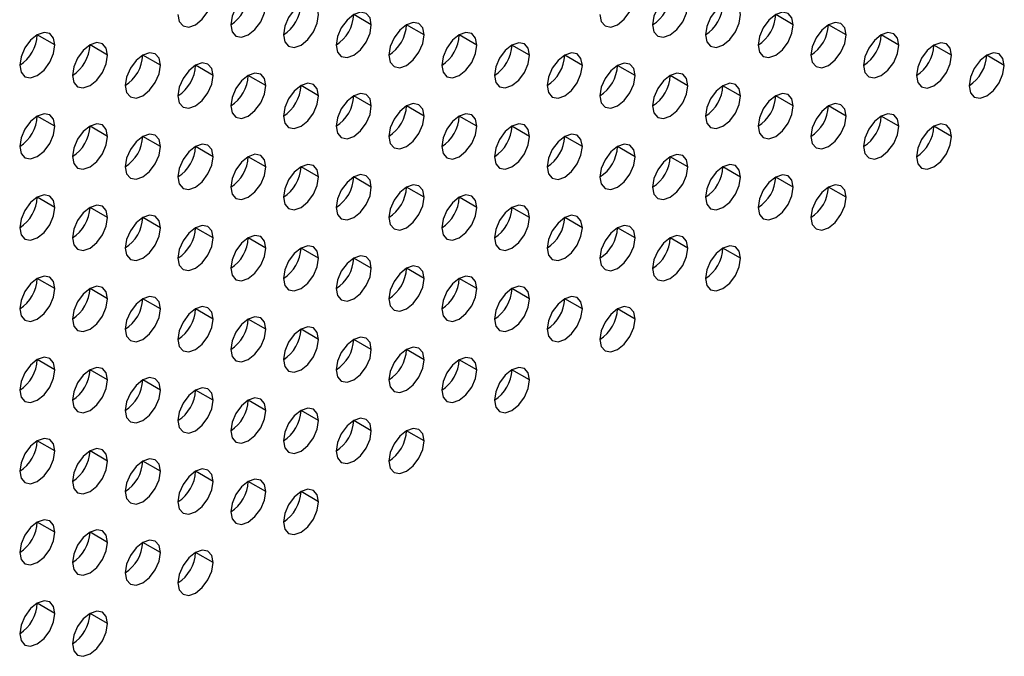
# Model space of a CAD drawing. Header units: millimetres. Extents: x 0 to 1118, y 0 to 864.
# Tile 375 of 438: x 999.47 to 1003.43, y 680.8 to 683.36. Entities that reach past the tile are written whole.
import ezdxf

# ---------------------------------------------------------------- set-up
doc = ezdxf.new("R2010")
doc.units = ezdxf.units.MM

msp = doc.modelspace()

# ---------------------------------------------------------------- linework, layer by layer
at = {"color": 7, "linetype": 'Continuous', "lineweight": 25}
for p, q in [((1000.8873, 683.3381), (1000.8166, 683.3789)), ((1002.5844, 683.338), (1002.5137, 683.3788)), ((1001.0995, 683.2973), (1001.0288, 683.3381)), ((1002.7965, 683.2971), (1002.7258, 683.3379)), ((999.6146, 683.2566), (999.5438, 683.2974)), ((1001.3116, 683.2564), (1001.2409, 683.2973)), ((1003.0087, 683.2563), (1002.938, 683.2971)), ((999.8267, 683.2157), (999.756, 683.2566)), ((1001.5237, 683.2156), (1001.453, 683.2564)), ((1003.2208, 683.2154), (1003.1501, 683.2562)), ((1000.0388, 683.1749), (999.9681, 683.2157)), ((1001.7359, 683.1747), (1001.6652, 683.2156)), ((1003.4329, 683.1746), (1003.3622, 683.2154)), ((1000.251, 683.1341), (1000.1802, 683.1749)), ((1001.948, 683.1339), (1001.8773, 683.1747)), ((1000.4631, 683.0932), (1000.3924, 683.134)), ((1002.1601, 683.093), (1002.0894, 683.1339)), ((1000.6752, 683.0524), (1000.6045, 683.0932)), ((1002.3723, 683.0522), (1002.3016, 683.093)), ((1000.8873, 683.0115), (1000.8166, 683.0523)), ((1002.5844, 683.0114), (1002.5137, 683.0522)), ((1001.0995, 682.9707), (1001.0288, 683.0115)), ((1002.7965, 682.9705), (1002.7258, 683.0113)), ((999.6146, 682.93), (999.5438, 682.9708)), ((1001.3116, 682.9298), (1001.2409, 682.9706)), ((1003.0087, 682.9297), (1002.938, 682.9705)), ((999.8267, 682.8891), (999.756, 682.9299)), ((1001.5237, 682.889), (1001.453, 682.9298)), ((1003.2208, 682.8888), (1003.1501, 682.9296)), ((1000.0388, 682.8483), (999.9681, 682.8891)), ((1001.7359, 682.8481), (1001.6652, 682.8889)), ((1000.251, 682.8074), (1000.1802, 682.8483)), ((1001.948, 682.8073), (1001.8773, 682.8481)), ((1000.4631, 682.7666), (1000.3924, 682.8074)), ((1002.1601, 682.7664), (1002.0894, 682.8072)), ((1000.6752, 682.7257), (1000.6045, 682.7666)), ((1002.3723, 682.7256), (1002.3016, 682.7664)), ((1000.8873, 682.6849), (1000.8166, 682.7257)), ((1002.5844, 682.6847), (1002.5137, 682.7256)), ((1001.0995, 682.644), (1001.0288, 682.6849)), ((1002.7965, 682.6439), (1002.7258, 682.6847)), ((999.6146, 682.6034), (999.5438, 682.6442)), ((1001.3116, 682.6032), (1001.2409, 682.644)), ((999.8267, 682.5625), (999.756, 682.6033)), ((1001.5237, 682.5624), (1001.453, 682.6032)), ((1000.0388, 682.5217), (999.9681, 682.5625)), ((1001.7359, 682.5215), (1001.6652, 682.5623)), ((1000.251, 682.4808), (1000.1802, 682.5216)), ((1001.948, 682.4807), (1001.8773, 682.5215)), ((1000.4631, 682.44), (1000.3924, 682.4808)), ((1002.1601, 682.4398), (1002.0894, 682.4806)), ((1000.6752, 682.3991), (1000.6045, 682.4399)), ((1002.3723, 682.399), (1002.3016, 682.4398)), ((1000.8873, 682.3583), (1000.8166, 682.3991)), ((1001.0995, 682.3174), (1001.0288, 682.3583)), ((999.6146, 682.2767), (999.5438, 682.3176)), ((1001.3116, 682.2766), (1001.2409, 682.3174)), ((999.8267, 682.2359), (999.756, 682.2767)), ((1001.5237, 682.2357), (1001.453, 682.2766)), ((1000.0388, 682.195), (999.9681, 682.2359)), ((1001.7359, 682.1949), (1001.6652, 682.2357)), ((1000.251, 682.1542), (1000.1802, 682.195)), ((1001.948, 682.154), (1001.8773, 682.1949)), ((1000.4631, 682.1134), (1000.3924, 682.1542)), ((1000.6752, 682.0725), (1000.6045, 682.1133)), ((1000.8873, 682.0317), (1000.8166, 682.0725)), ((1001.0995, 681.9908), (1001.0288, 682.0316)), ((999.6146, 681.9501), (999.5438, 681.9909)), ((1001.3116, 681.95), (1001.2409, 681.9908)), ((999.8267, 681.9093), (999.756, 681.9501)), ((1001.5237, 681.9091), (1001.453, 681.9499)), ((1000.0388, 681.8684), (999.9681, 681.9093)), ((1000.251, 681.8276), (1000.1802, 681.8684)), ((1000.4631, 681.7867), (1000.3924, 681.8276)), ((1000.6752, 681.7459), (1000.6045, 681.7867)), ((1000.8873, 681.705), (1000.8166, 681.7459)), ((1001.0995, 681.6642), (1001.0288, 681.705)), ((999.6146, 681.6235), (999.5438, 681.6643)), ((999.8267, 681.5827), (999.756, 681.6235)), ((1000.0388, 681.5418), (999.9681, 681.5826)), ((1000.251, 681.501), (1000.1802, 681.5418)), ((1000.4631, 681.4601), (1000.3924, 681.5009)), ((1000.6752, 681.4193), (1000.6045, 681.4601)), ((999.6146, 681.2969), (999.5438, 681.3377)), ((999.8267, 681.256), (999.756, 681.2969)), ((1000.0388, 681.2152), (999.9681, 681.256)), ((1000.251, 681.1744), (1000.1802, 681.2152)), ((999.6146, 680.9703), (999.5438, 681.0111)), ((999.8267, 680.9294), (999.756, 680.9703))]:
    msp.add_line(p, q, dxfattribs=at)
at = {"color": 7, "linetype": 'Continuous', "lineweight": 25, "flags": 128}
for points in [[(1000.4631, 683.4198), (1000.4577, 683.448), (1000.4424, 683.4656), (1000.4194, 683.4701), (1000.3924, 683.4607), (1000.3653, 683.4388), (1000.3424, 683.4079), (1000.327, 683.3725), (1000.3217, 683.3382)], [(1002.1601, 683.4197), (1002.1548, 683.4478), (1002.1394, 683.4654), (1002.1165, 683.4699), (1002.0894, 683.4605), (1002.0624, 683.4387), (1002.0394, 683.4077), (1002.0241, 683.3724), (1002.0187, 683.338)], [(1000.1095, 683.379), (1000.1149, 683.3509), (1000.1302, 683.3332), (1000.1532, 683.3288), (1000.1802, 683.3382), (1000.2073, 683.36), (1000.2302, 683.391), (1000.2456, 683.4263), (1000.251, 683.4607)], [(1000.6752, 683.379), (1000.6698, 683.4071), (1000.6545, 683.4248), (1000.6316, 683.4292), (1000.6045, 683.4198), (1000.5774, 683.398), (1000.5545, 683.367), (1000.5392, 683.3317), (1000.5338, 683.2973)], [(1001.8066, 683.3789), (1001.812, 683.3507), (1001.8273, 683.3331), (1001.8502, 683.3286), (1001.8773, 683.338), (1001.9044, 683.3599), (1001.9273, 683.3908), (1001.9426, 683.4262), (1001.948, 683.4605)], [(1002.3723, 683.3788), (1002.3669, 683.407), (1002.3516, 683.4246), (1002.3286, 683.4291), (1002.3016, 683.4196), (1002.2745, 683.3978), (1002.2516, 683.3669), (1002.2362, 683.3315), (1002.2308, 683.2972)], [(1000.3217, 683.3382), (1000.327, 683.31), (1000.3424, 683.2924), (1000.3653, 683.2879), (1000.3924, 683.2973), (1000.4194, 683.3192), (1000.4424, 683.3501), (1000.4577, 683.3855), (1000.4631, 683.4198)], [(1000.8873, 683.3381), (1000.882, 683.3663), (1000.8666, 683.3839), (1000.8437, 683.3884), (1000.8166, 683.379), (1000.7896, 683.3571), (1000.7666, 683.3262), (1000.7513, 683.2908), (1000.7459, 683.2565)], [(1002.0187, 683.338), (1002.0241, 683.3099), (1002.0394, 683.2922), (1002.0624, 683.2878), (1002.0894, 683.2972), (1002.1165, 683.319), (1002.1394, 683.35), (1002.1548, 683.3853), (1002.1601, 683.4197)], [(1002.5844, 683.338), (1002.579, 683.3661), (1002.5637, 683.3837), (1002.5408, 683.3882), (1002.5137, 683.3788), (1002.4866, 683.357), (1002.4637, 683.326), (1002.4484, 683.2907), (1002.443, 683.2563)], [(1000.5338, 683.2973), (1000.5392, 683.2692), (1000.5545, 683.2516), (1000.5774, 683.2471), (1000.6045, 683.2565), (1000.6316, 683.2783), (1000.6545, 683.3093), (1000.6698, 683.3446), (1000.6752, 683.379)], [(1001.0995, 683.2973), (1001.0941, 683.3254), (1001.0788, 683.3431), (1001.0558, 683.3475), (1001.0288, 683.3381), (1001.0017, 683.3163), (1000.9788, 683.2853), (1000.9634, 683.25), (1000.9581, 683.2156)], [(1002.2308, 683.2972), (1002.2362, 683.269), (1002.2516, 683.2514), (1002.2745, 683.2469), (1002.3016, 683.2563), (1002.3286, 683.2782), (1002.3516, 683.3091), (1002.3669, 683.3445), (1002.3723, 683.3788)], [(1002.7965, 683.2971), (1002.7912, 683.3253), (1002.7758, 683.3429), (1002.7529, 683.3474), (1002.7258, 683.338), (1002.6988, 683.3161), (1002.6758, 683.2852), (1002.6605, 683.2498), (1002.6551, 683.2155)], [(999.6146, 683.2566), (999.6092, 683.2847), (999.5938, 683.3024), (999.5709, 683.3068), (999.5438, 683.2974), (999.5168, 683.2756), (999.4938, 683.2446), (999.4785, 683.2093), (999.4731, 683.175)], [(1000.7459, 683.2565), (1000.7513, 683.2283), (1000.7666, 683.2107), (1000.7896, 683.2062), (1000.8166, 683.2157), (1000.8437, 683.2375), (1000.8666, 683.2684), (1000.882, 683.3038), (1000.8873, 683.3381)], [(1001.3116, 683.2564), (1001.3062, 683.2846), (1001.2909, 683.3022), (1001.268, 683.3067), (1001.2409, 683.2973), (1001.2138, 683.2754), (1001.1909, 683.2445), (1001.1756, 683.2091), (1001.1702, 683.1748)], [(1002.443, 683.2563), (1002.4484, 683.2282), (1002.4637, 683.2105), (1002.4866, 683.2061), (1002.5137, 683.2155), (1002.5408, 683.2373), (1002.5637, 683.2683), (1002.579, 683.3036), (1002.5844, 683.338)], [(1003.0087, 683.2563), (1003.0033, 683.2844), (1002.988, 683.3021), (1002.965, 683.3065), (1002.938, 683.2971), (1002.9109, 683.2753), (1002.888, 683.2443), (1002.8726, 683.209), (1002.8672, 683.1746)], [(999.8267, 683.2157), (999.8213, 683.2439), (999.806, 683.2615), (999.783, 683.266), (999.756, 683.2566), (999.7289, 683.2347), (999.706, 683.2038), (999.6906, 683.1685), (999.6853, 683.1341)], [(1000.9581, 683.2156), (1000.9634, 683.1875), (1000.9788, 683.1699), (1001.0017, 683.1654), (1001.0288, 683.1748), (1001.0558, 683.1966), (1001.0788, 683.2276), (1001.0941, 683.2629), (1001.0995, 683.2973)], [(1001.5237, 683.2156), (1001.5184, 683.2437), (1001.503, 683.2614), (1001.4801, 683.2658), (1001.453, 683.2564), (1001.426, 683.2346), (1001.403, 683.2036), (1001.3877, 683.1683), (1001.3823, 683.1339)], [(1002.6551, 683.2155), (1002.6605, 683.1873), (1002.6758, 683.1697), (1002.6988, 683.1652), (1002.7258, 683.1746), (1002.7529, 683.1965), (1002.7758, 683.2274), (1002.7912, 683.2628), (1002.7965, 683.2971)], [(1003.2208, 683.2154), (1003.2154, 683.2436), (1003.2001, 683.2612), (1003.1771, 683.2657), (1003.1501, 683.2563), (1003.123, 683.2344), (1003.1001, 683.2035), (1003.0848, 683.1681), (1003.0794, 683.1338)], [(999.4731, 683.175), (999.4785, 683.1468), (999.4938, 683.1292), (999.5168, 683.1247), (999.5438, 683.1341), (999.5709, 683.156), (999.5938, 683.1869), (999.6092, 683.2222), (999.6146, 683.2566)], [(1000.0388, 683.1749), (1000.0334, 683.203), (1000.0181, 683.2207), (999.9952, 683.2251), (999.9681, 683.2157), (999.941, 683.1939), (999.9181, 683.163), (999.9028, 683.1276), (999.8974, 683.0933)], [(1001.1702, 683.1748), (1001.1756, 683.1467), (1001.1909, 683.129), (1001.2138, 683.1246), (1001.2409, 683.134), (1001.268, 683.1558), (1001.2909, 683.1867), (1001.3062, 683.2221), (1001.3116, 683.2564)], [(1001.7359, 683.1747), (1001.7305, 683.2029), (1001.7152, 683.2205), (1001.6922, 683.225), (1001.6652, 683.2156), (1001.6381, 683.1937), (1001.6152, 683.1628), (1001.5998, 683.1275), (1001.5945, 683.0931)], [(1002.8672, 683.1746), (1002.8726, 683.1465), (1002.888, 683.1289), (1002.9109, 683.1244), (1002.938, 683.1338), (1002.965, 683.1556), (1002.988, 683.1866), (1003.0033, 683.2219), (1003.0087, 683.2563)], [(1003.4329, 683.1746), (1003.4275, 683.2027), (1003.4122, 683.2204), (1003.3893, 683.2248), (1003.3622, 683.2154), (1003.3352, 683.1936), (1003.3122, 683.1626), (1003.2969, 683.1273), (1003.2915, 683.0929)], [(999.6853, 683.1341), (999.6906, 683.106), (999.706, 683.0883), (999.7289, 683.0839), (999.756, 683.0933), (999.783, 683.1151), (999.806, 683.1461), (999.8213, 683.1814), (999.8267, 683.2157)], [(1000.251, 683.1341), (1000.2456, 683.1622), (1000.2302, 683.1798), (1000.2073, 683.1843), (1000.1802, 683.1749), (1000.1532, 683.153), (1000.1302, 683.1221), (1000.1149, 683.0868), (1000.1095, 683.0524)], [(1001.3823, 683.1339), (1001.3877, 683.1058), (1001.403, 683.0882), (1001.426, 683.0837), (1001.453, 683.0931), (1001.4801, 683.1149), (1001.503, 683.1459), (1001.5184, 683.1812), (1001.5237, 683.2156)], [(1001.948, 683.1339), (1001.9426, 683.162), (1001.9273, 683.1797), (1001.9044, 683.1841), (1001.8773, 683.1747), (1001.8502, 683.1529), (1001.8273, 683.1219), (1001.812, 683.0866), (1001.8066, 683.0523)], [(1003.0794, 683.1338), (1003.0848, 683.1056), (1003.1001, 683.088), (1003.123, 683.0835), (1003.1501, 683.093), (1003.1771, 683.1148), (1003.2001, 683.1457), (1003.2154, 683.1811), (1003.2208, 683.2154)], [(999.8974, 683.0933), (999.9028, 683.0651), (999.9181, 683.0475), (999.941, 683.043), (999.9681, 683.0524), (999.9952, 683.0743), (1000.0181, 683.1052), (1000.0334, 683.1405), (1000.0388, 683.1749)], [(1001.5945, 683.0931), (1001.5998, 683.065), (1001.6152, 683.0473), (1001.6381, 683.0429), (1001.6652, 683.0523), (1001.6922, 683.0741), (1001.7152, 683.105), (1001.7305, 683.1404), (1001.7359, 683.1747)], [(1003.2915, 683.0929), (1003.2969, 683.0648), (1003.3122, 683.0472), (1003.3352, 683.0427), (1003.3622, 683.0521), (1003.3893, 683.0739), (1003.4122, 683.1049), (1003.4275, 683.1402), (1003.4329, 683.1746)], [(1000.1095, 683.0524), (1000.1149, 683.0243), (1000.1302, 683.0066), (1000.1532, 683.0022), (1000.1802, 683.0116), (1000.2073, 683.0334), (1000.2302, 683.0644), (1000.2456, 683.0997), (1000.251, 683.1341)], [(1000.4631, 683.0932), (1000.4577, 683.1213), (1000.4424, 683.139), (1000.4194, 683.1434), (1000.3924, 683.134), (1000.3653, 683.1122), (1000.3424, 683.0813), (1000.327, 683.0459), (1000.3217, 683.0116)], [(1001.8066, 683.0523), (1001.812, 683.0241), (1001.8273, 683.0065), (1001.8502, 683.002), (1001.8773, 683.0114), (1001.9044, 683.0333), (1001.9273, 683.0642), (1001.9426, 683.0995), (1001.948, 683.1339)], [(1002.1601, 683.093), (1002.1548, 683.1212), (1002.1394, 683.1388), (1002.1165, 683.1433), (1002.0894, 683.1339), (1002.0624, 683.112), (1002.0394, 683.0811), (1002.0241, 683.0458), (1002.0187, 683.0114)], [(1000.3217, 683.0116), (1000.327, 682.9834), (1000.3424, 682.9658), (1000.3653, 682.9613), (1000.3924, 682.9707), (1000.4194, 682.9926), (1000.4424, 683.0235), (1000.4577, 683.0588), (1000.4631, 683.0932)], [(1000.6752, 683.0524), (1000.6698, 683.0805), (1000.6545, 683.0981), (1000.6316, 683.1026), (1000.6045, 683.0932), (1000.5774, 683.0714), (1000.5545, 683.0404), (1000.5392, 683.0051), (1000.5338, 682.9707)], [(1002.0187, 683.0114), (1002.0241, 682.9833), (1002.0394, 682.9656), (1002.0624, 682.9612), (1002.0894, 682.9706), (1002.1165, 682.9924), (1002.1394, 683.0234), (1002.1548, 683.0587), (1002.1601, 683.093)], [(1002.3723, 683.0522), (1002.3669, 683.0803), (1002.3516, 683.098), (1002.3286, 683.1024), (1002.3016, 683.093), (1002.2745, 683.0712), (1002.2516, 683.0403), (1002.2362, 683.0049), (1002.2308, 682.9706)], [(1000.5338, 682.9707), (1000.5392, 682.9426), (1000.5545, 682.9249), (1000.5774, 682.9205), (1000.6045, 682.9299), (1000.6316, 682.9517), (1000.6545, 682.9827), (1000.6698, 683.018), (1000.6752, 683.0524)], [(1000.8873, 683.0115), (1000.882, 683.0397), (1000.8666, 683.0573), (1000.8437, 683.0617), (1000.8166, 683.0523), (1000.7896, 683.0305), (1000.7666, 682.9996), (1000.7513, 682.9642), (1000.7459, 682.9299)], [(1002.2308, 682.9706), (1002.2362, 682.9424), (1002.2516, 682.9248), (1002.2745, 682.9203), (1002.3016, 682.9297), (1002.3286, 682.9516), (1002.3516, 682.9825), (1002.3669, 683.0178), (1002.3723, 683.0522)], [(1002.5844, 683.0114), (1002.579, 683.0395), (1002.5637, 683.0571), (1002.5408, 683.0616), (1002.5137, 683.0522), (1002.4866, 683.0303), (1002.4637, 682.9994), (1002.4484, 682.9641), (1002.443, 682.9297)], [(1000.7459, 682.9299), (1000.7513, 682.9017), (1000.7666, 682.8841), (1000.7896, 682.8796), (1000.8166, 682.889), (1000.8437, 682.9109), (1000.8666, 682.9418), (1000.882, 682.9772), (1000.8873, 683.0115)], [(1001.0995, 682.9707), (1001.0941, 682.9988), (1001.0788, 683.0164), (1001.0558, 683.0209), (1001.0288, 683.0115), (1001.0017, 682.9897), (1000.9788, 682.9587), (1000.9634, 682.9234), (1000.9581, 682.889)], [(1002.443, 682.9297), (1002.4484, 682.9016), (1002.4637, 682.8839), (1002.4866, 682.8795), (1002.5137, 682.8889), (1002.5408, 682.9107), (1002.5637, 682.9417), (1002.579, 682.977), (1002.5844, 683.0114)], [(1002.7965, 682.9705), (1002.7912, 682.9986), (1002.7758, 683.0163), (1002.7529, 683.0207), (1002.7258, 683.0113), (1002.6988, 682.9895), (1002.6758, 682.9586), (1002.6605, 682.9232), (1002.6551, 682.8889)], [(999.6146, 682.93), (999.6092, 682.9581), (999.5938, 682.9758), (999.5709, 682.9802), (999.5438, 682.9708), (999.5168, 682.949), (999.4938, 682.918), (999.4785, 682.8827), (999.4731, 682.8483)], [(1000.9581, 682.889), (1000.9634, 682.8609), (1000.9788, 682.8432), (1001.0017, 682.8388), (1001.0288, 682.8482), (1001.0558, 682.87), (1001.0788, 682.901), (1001.0941, 682.9363), (1001.0995, 682.9707)], [(1001.3116, 682.9298), (1001.3062, 682.958), (1001.2909, 682.9756), (1001.268, 682.9801), (1001.2409, 682.9706), (1001.2138, 682.9488), (1001.1909, 682.9179), (1001.1756, 682.8825), (1001.1702, 682.8482)], [(1002.6551, 682.8889), (1002.6605, 682.8607), (1002.6758, 682.8431), (1002.6988, 682.8386), (1002.7258, 682.848), (1002.7529, 682.8699), (1002.7758, 682.9008), (1002.7912, 682.9361), (1002.7965, 682.9705)], [(1003.0087, 682.9297), (1003.0033, 682.9578), (1002.988, 682.9754), (1002.965, 682.9799), (1002.938, 682.9705), (1002.9109, 682.9487), (1002.888, 682.9177), (1002.8726, 682.8824), (1002.8672, 682.848)], [(999.4731, 682.8483), (999.4785, 682.8202), (999.4938, 682.8026), (999.5168, 682.7981), (999.5438, 682.8075), (999.5709, 682.8293), (999.5938, 682.8603), (999.6092, 682.8956), (999.6146, 682.93)], [(999.8267, 682.8891), (999.8213, 682.9173), (999.806, 682.9349), (999.783, 682.9394), (999.756, 682.93), (999.7289, 682.9081), (999.706, 682.8772), (999.6906, 682.8418), (999.6853, 682.8075)], [(1001.1702, 682.8482), (1001.1756, 682.82), (1001.1909, 682.8024), (1001.2138, 682.7979), (1001.2409, 682.8073), (1001.268, 682.8292), (1001.2909, 682.8601), (1001.3062, 682.8955), (1001.3116, 682.9298)], [(1001.5237, 682.889), (1001.5184, 682.9171), (1001.503, 682.9348), (1001.4801, 682.9392), (1001.453, 682.9298), (1001.426, 682.908), (1001.403, 682.877), (1001.3877, 682.8417), (1001.3823, 682.8073)], [(1002.8672, 682.848), (1002.8726, 682.8199), (1002.888, 682.8022), (1002.9109, 682.7978), (1002.938, 682.8072), (1002.965, 682.829), (1002.988, 682.86), (1003.0033, 682.8953), (1003.0087, 682.9297)], [(1003.2208, 682.8888), (1003.2154, 682.917), (1003.2001, 682.9346), (1003.1771, 682.939), (1003.1501, 682.9296), (1003.123, 682.9078), (1003.1001, 682.8769), (1003.0848, 682.8415), (1003.0794, 682.8072)], [(999.6853, 682.8075), (999.6906, 682.7793), (999.706, 682.7617), (999.7289, 682.7572), (999.756, 682.7667), (999.783, 682.7885), (999.806, 682.8194), (999.8213, 682.8548), (999.8267, 682.8891)], [(1000.0388, 682.8483), (1000.0334, 682.8764), (1000.0181, 682.8941), (999.9952, 682.8985), (999.9681, 682.8891), (999.941, 682.8673), (999.9181, 682.8363), (999.9028, 682.801), (999.8974, 682.7666)], [(1001.3823, 682.8073), (1001.3877, 682.7792), (1001.403, 682.7615), (1001.426, 682.7571), (1001.453, 682.7665), (1001.4801, 682.7883), (1001.503, 682.8193), (1001.5184, 682.8546), (1001.5237, 682.889)], [(1001.7359, 682.8481), (1001.7305, 682.8763), (1001.7152, 682.8939), (1001.6922, 682.8984), (1001.6652, 682.889), (1001.6381, 682.8671), (1001.6152, 682.8362), (1001.5998, 682.8008), (1001.5945, 682.7665)], [(1003.0794, 682.8072), (1003.0848, 682.779), (1003.1001, 682.7614), (1003.123, 682.7569), (1003.1501, 682.7663), (1003.1771, 682.7882), (1003.2001, 682.8191), (1003.2154, 682.8545), (1003.2208, 682.8888)], [(999.8974, 682.7666), (999.9028, 682.7385), (999.9181, 682.7209), (999.941, 682.7164), (999.9681, 682.7258), (999.9952, 682.7476), (1000.0181, 682.7786), (1000.0334, 682.8139), (1000.0388, 682.8483)], [(1000.251, 682.8074), (1000.2456, 682.8356), (1000.2302, 682.8532), (1000.2073, 682.8577), (1000.1802, 682.8483), (1000.1532, 682.8264), (1000.1302, 682.7955), (1000.1149, 682.7601), (1000.1095, 682.7258)], [(1001.5945, 682.7665), (1001.5998, 682.7383), (1001.6152, 682.7207), (1001.6381, 682.7162), (1001.6652, 682.7256), (1001.6922, 682.7475), (1001.7152, 682.7784), (1001.7305, 682.8138), (1001.7359, 682.8481)], [(1001.948, 682.8073), (1001.9426, 682.8354), (1001.9273, 682.8531), (1001.9044, 682.8575), (1001.8773, 682.8481), (1001.8502, 682.8263), (1001.8273, 682.7953), (1001.812, 682.76), (1001.8066, 682.7256)], [(1000.1095, 682.7258), (1000.1149, 682.6977), (1000.1302, 682.68), (1000.1532, 682.6756), (1000.1802, 682.685), (1000.2073, 682.7068), (1000.2302, 682.7377), (1000.2456, 682.7731), (1000.251, 682.8074)], [(1000.4631, 682.7666), (1000.4577, 682.7947), (1000.4424, 682.8124), (1000.4194, 682.8168), (1000.3924, 682.8074), (1000.3653, 682.7856), (1000.3424, 682.7546), (1000.327, 682.7193), (1000.3217, 682.6849)], [(1001.8066, 682.7256), (1001.812, 682.6975), (1001.8273, 682.6799), (1001.8502, 682.6754), (1001.8773, 682.6848), (1001.9044, 682.7066), (1001.9273, 682.7376), (1001.9426, 682.7729), (1001.948, 682.8073)], [(1002.1601, 682.7664), (1002.1548, 682.7946), (1002.1394, 682.8122), (1002.1165, 682.8167), (1002.0894, 682.8073), (1002.0624, 682.7854), (1002.0394, 682.7545), (1002.0241, 682.7191), (1002.0187, 682.6848)], [(1000.3217, 682.6849), (1000.327, 682.6568), (1000.3424, 682.6392), (1000.3653, 682.6347), (1000.3924, 682.6441), (1000.4194, 682.6659), (1000.4424, 682.6969), (1000.4577, 682.7322), (1000.4631, 682.7666)], [(1000.6752, 682.7257), (1000.6698, 682.7539), (1000.6545, 682.7715), (1000.6316, 682.776), (1000.6045, 682.7666), (1000.5774, 682.7447), (1000.5545, 682.7138), (1000.5392, 682.6785), (1000.5338, 682.6441)], [(1002.0187, 682.6848), (1002.0241, 682.6566), (1002.0394, 682.639), (1002.0624, 682.6345), (1002.0894, 682.644), (1002.1165, 682.6658), (1002.1394, 682.6967), (1002.1548, 682.7321), (1002.1601, 682.7664)], [(1002.3723, 682.7256), (1002.3669, 682.7537), (1002.3516, 682.7714), (1002.3286, 682.7758), (1002.3016, 682.7664), (1002.2745, 682.7446), (1002.2516, 682.7136), (1002.2362, 682.6783), (1002.2308, 682.6439)], [(1000.5338, 682.6441), (1000.5392, 682.616), (1000.5545, 682.5983), (1000.5774, 682.5939), (1000.6045, 682.6033), (1000.6316, 682.6251), (1000.6545, 682.656), (1000.6698, 682.6914), (1000.6752, 682.7257)], [(1000.8873, 682.6849), (1000.882, 682.713), (1000.8666, 682.7307), (1000.8437, 682.7351), (1000.8166, 682.7257), (1000.7896, 682.7039), (1000.7666, 682.6729), (1000.7513, 682.6376), (1000.7459, 682.6033)], [(1002.2308, 682.6439), (1002.2362, 682.6158), (1002.2516, 682.5982), (1002.2745, 682.5937), (1002.3016, 682.6031), (1002.3286, 682.6249), (1002.3516, 682.6559), (1002.3669, 682.6912), (1002.3723, 682.7256)], [(1002.5844, 682.6847), (1002.579, 682.7129), (1002.5637, 682.7305), (1002.5408, 682.735), (1002.5137, 682.7256), (1002.4866, 682.7037), (1002.4637, 682.6728), (1002.4484, 682.6374), (1002.443, 682.6031)], [(1000.7459, 682.6033), (1000.7513, 682.5751), (1000.7666, 682.5575), (1000.7896, 682.553), (1000.8166, 682.5624), (1000.8437, 682.5843), (1000.8666, 682.6152), (1000.882, 682.6505), (1000.8873, 682.6849)], [(1001.0995, 682.644), (1001.0941, 682.6722), (1001.0788, 682.6898), (1001.0558, 682.6943), (1001.0288, 682.6849), (1001.0017, 682.663), (1000.9788, 682.6321), (1000.9634, 682.5968), (1000.9581, 682.5624)], [(1002.443, 682.6031), (1002.4484, 682.575), (1002.4637, 682.5573), (1002.4866, 682.5529), (1002.5137, 682.5623), (1002.5408, 682.5841), (1002.5637, 682.615), (1002.579, 682.6504), (1002.5844, 682.6847)], [(1002.7965, 682.6439), (1002.7912, 682.672), (1002.7758, 682.6897), (1002.7529, 682.6941), (1002.7258, 682.6847), (1002.6988, 682.6629), (1002.6758, 682.6319), (1002.6605, 682.5966), (1002.6551, 682.5622)], [(999.6146, 682.6034), (999.6092, 682.6315), (999.5938, 682.6491), (999.5709, 682.6536), (999.5438, 682.6442), (999.5168, 682.6224), (999.4938, 682.5914), (999.4785, 682.5561), (999.4731, 682.5217)], [(1000.9581, 682.5624), (1000.9634, 682.5343), (1000.9788, 682.5166), (1001.0017, 682.5122), (1001.0288, 682.5216), (1001.0558, 682.5434), (1001.0788, 682.5744), (1001.0941, 682.6097), (1001.0995, 682.644)], [(1001.3116, 682.6032), (1001.3062, 682.6313), (1001.2909, 682.649), (1001.268, 682.6534), (1001.2409, 682.644), (1001.2138, 682.6222), (1001.1909, 682.5913), (1001.1756, 682.5559), (1001.1702, 682.5216)], [(1002.6551, 682.5622), (1002.6605, 682.5341), (1002.6758, 682.5165), (1002.6988, 682.512), (1002.7258, 682.5214), (1002.7529, 682.5432), (1002.7758, 682.5742), (1002.7912, 682.6095), (1002.7965, 682.6439)], [(999.4731, 682.5217), (999.4785, 682.4936), (999.4938, 682.4759), (999.5168, 682.4715), (999.5438, 682.4809), (999.5709, 682.5027), (999.5938, 682.5337), (999.6092, 682.569), (999.6146, 682.6034)], [(999.8267, 682.5625), (999.8213, 682.5907), (999.806, 682.6083), (999.783, 682.6128), (999.756, 682.6033), (999.7289, 682.5815), (999.706, 682.5506), (999.6906, 682.5152), (999.6853, 682.4809)], [(1001.1702, 682.5216), (1001.1756, 682.4934), (1001.1909, 682.4758), (1001.2138, 682.4713), (1001.2409, 682.4807), (1001.268, 682.5026), (1001.2909, 682.5335), (1001.3062, 682.5688), (1001.3116, 682.6032)], [(1001.5237, 682.5624), (1001.5184, 682.5905), (1001.503, 682.6081), (1001.4801, 682.6126), (1001.453, 682.6032), (1001.426, 682.5813), (1001.403, 682.5504), (1001.3877, 682.5151), (1001.3823, 682.4807)], [(999.6853, 682.4809), (999.6906, 682.4527), (999.706, 682.4351), (999.7289, 682.4306), (999.756, 682.44), (999.783, 682.4619), (999.806, 682.4928), (999.8213, 682.5282), (999.8267, 682.5625)], [(1000.0388, 682.5217), (1000.0334, 682.5498), (1000.0181, 682.5674), (999.9952, 682.5719), (999.9681, 682.5625), (999.941, 682.5407), (999.9181, 682.5097), (999.9028, 682.4744), (999.8974, 682.44)], [(1001.3823, 682.4807), (1001.3877, 682.4526), (1001.403, 682.4349), (1001.426, 682.4305), (1001.453, 682.4399), (1001.4801, 682.4617), (1001.503, 682.4927), (1001.5184, 682.528), (1001.5237, 682.5624)], [(1001.7359, 682.5215), (1001.7305, 682.5496), (1001.7152, 682.5673), (1001.6922, 682.5717), (1001.6652, 682.5623), (1001.6381, 682.5405), (1001.6152, 682.5096), (1001.5998, 682.4742), (1001.5945, 682.4399)], [(999.8974, 682.44), (999.9028, 682.4119), (999.9181, 682.3942), (999.941, 682.3898), (999.9681, 682.3992), (999.9952, 682.421), (1000.0181, 682.452), (1000.0334, 682.4873), (1000.0388, 682.5217)], [(1000.251, 682.4808), (1000.2456, 682.509), (1000.2302, 682.5266), (1000.2073, 682.5311), (1000.1802, 682.5217), (1000.1532, 682.4998), (1000.1302, 682.4689), (1000.1149, 682.4335), (1000.1095, 682.3992)], [(1001.5945, 682.4399), (1001.5998, 682.4117), (1001.6152, 682.3941), (1001.6381, 682.3896), (1001.6652, 682.399), (1001.6922, 682.4209), (1001.7152, 682.4518), (1001.7305, 682.4872), (1001.7359, 682.5215)], [(1001.948, 682.4807), (1001.9426, 682.5088), (1001.9273, 682.5264), (1001.9044, 682.5309), (1001.8773, 682.5215), (1001.8502, 682.4997), (1001.8273, 682.4687), (1001.812, 682.4334), (1001.8066, 682.399)], [(1000.1095, 682.3992), (1000.1149, 682.371), (1000.1302, 682.3534), (1000.1532, 682.3489), (1000.1802, 682.3583), (1000.2073, 682.3802), (1000.2302, 682.4111), (1000.2456, 682.4465), (1000.251, 682.4808)], [(1000.4631, 682.44), (1000.4577, 682.4681), (1000.4424, 682.4858), (1000.4194, 682.4902), (1000.3924, 682.4808), (1000.3653, 682.459), (1000.3424, 682.428), (1000.327, 682.3927), (1000.3217, 682.3583)], [(1001.8066, 682.399), (1001.812, 682.3709), (1001.8273, 682.3532), (1001.8502, 682.3488), (1001.8773, 682.3582), (1001.9044, 682.38), (1001.9273, 682.411), (1001.9426, 682.4463), (1001.948, 682.4807)], [(1002.1601, 682.4398), (1002.1548, 682.468), (1002.1394, 682.4856), (1002.1165, 682.4901), (1002.0894, 682.4806), (1002.0624, 682.4588), (1002.0394, 682.4279), (1002.0241, 682.3925), (1002.0187, 682.3582)], [(1000.3217, 682.3583), (1000.327, 682.3302), (1000.3424, 682.3125), (1000.3653, 682.3081), (1000.3924, 682.3175), (1000.4194, 682.3393), (1000.4424, 682.3703), (1000.4577, 682.4056), (1000.4631, 682.44)], [(1000.6752, 682.3991), (1000.6698, 682.4273), (1000.6545, 682.4449), (1000.6316, 682.4494), (1000.6045, 682.44), (1000.5774, 682.4181), (1000.5545, 682.3872), (1000.5392, 682.3518), (1000.5338, 682.3175)], [(1002.0187, 682.3582), (1002.0241, 682.33), (1002.0394, 682.3124), (1002.0624, 682.3079), (1002.0894, 682.3173), (1002.1165, 682.3392), (1002.1394, 682.3701), (1002.1548, 682.4055), (1002.1601, 682.4398)], [(1002.3723, 682.399), (1002.3669, 682.4271), (1002.3516, 682.4447), (1002.3286, 682.4492), (1002.3016, 682.4398), (1002.2745, 682.418), (1002.2516, 682.387), (1002.2362, 682.3517), (1002.2308, 682.3173)], [(1000.5338, 682.3175), (1000.5392, 682.2893), (1000.5545, 682.2717), (1000.5774, 682.2672), (1000.6045, 682.2766), (1000.6316, 682.2985), (1000.6545, 682.3294), (1000.6698, 682.3648), (1000.6752, 682.3991)], [(1000.8873, 682.3583), (1000.882, 682.3864), (1000.8666, 682.4041), (1000.8437, 682.4085), (1000.8166, 682.3991), (1000.7896, 682.3773), (1000.7666, 682.3463), (1000.7513, 682.311), (1000.7459, 682.2766)], [(1002.2308, 682.3173), (1002.2362, 682.2892), (1002.2516, 682.2715), (1002.2745, 682.2671), (1002.3016, 682.2765), (1002.3286, 682.2983), (1002.3516, 682.3293), (1002.3669, 682.3646), (1002.3723, 682.399)], [(1000.7459, 682.2766), (1000.7513, 682.2485), (1000.7666, 682.2309), (1000.7896, 682.2264), (1000.8166, 682.2358), (1000.8437, 682.2576), (1000.8666, 682.2886), (1000.882, 682.3239), (1000.8873, 682.3583)], [(1001.0995, 682.3174), (1001.0941, 682.3456), (1001.0788, 682.3632), (1001.0558, 682.3677), (1001.0288, 682.3583), (1001.0017, 682.3364), (1000.9788, 682.3055), (1000.9634, 682.2701), (1000.9581, 682.2358)], [(999.6146, 682.2767), (999.6092, 682.3049), (999.5938, 682.3225), (999.5709, 682.327), (999.5438, 682.3176), (999.5168, 682.2957), (999.4938, 682.2648), (999.4785, 682.2295), (999.4731, 682.1951)], [(1000.9581, 682.2358), (1000.9634, 682.2076), (1000.9788, 682.19), (1001.0017, 682.1855), (1001.0288, 682.195), (1001.0558, 682.2168), (1001.0788, 682.2477), (1001.0941, 682.2831), (1001.0995, 682.3174)], [(1001.3116, 682.2766), (1001.3062, 682.3047), (1001.2909, 682.3224), (1001.268, 682.3268), (1001.2409, 682.3174), (1001.2138, 682.2956), (1001.1909, 682.2646), (1001.1756, 682.2293), (1001.1702, 682.1949)], [(999.4731, 682.1951), (999.4785, 682.167), (999.4938, 682.1493), (999.5168, 682.1449), (999.5438, 682.1543), (999.5709, 682.1761), (999.5938, 682.207), (999.6092, 682.2424), (999.6146, 682.2767)], [(999.8267, 682.2359), (999.8213, 682.264), (999.806, 682.2817), (999.783, 682.2861), (999.756, 682.2767), (999.7289, 682.2549), (999.706, 682.2239), (999.6906, 682.1886), (999.6853, 682.1543)], [(1001.1702, 682.1949), (1001.1756, 682.1668), (1001.1909, 682.1492), (1001.2138, 682.1447), (1001.2409, 682.1541), (1001.268, 682.1759), (1001.2909, 682.2069), (1001.3062, 682.2422), (1001.3116, 682.2766)], [(1001.5237, 682.2357), (1001.5184, 682.2639), (1001.503, 682.2815), (1001.4801, 682.286), (1001.453, 682.2766), (1001.426, 682.2547), (1001.403, 682.2238), (1001.3877, 682.1885), (1001.3823, 682.1541)], [(999.6853, 682.1543), (999.6906, 682.1261), (999.706, 682.1085), (999.7289, 682.104), (999.756, 682.1134), (999.783, 682.1353), (999.806, 682.1662), (999.8213, 682.2015), (999.8267, 682.2359)], [(1000.0388, 682.195), (1000.0334, 682.2232), (1000.0181, 682.2408), (999.9952, 682.2453), (999.9681, 682.2359), (999.941, 682.214), (999.9181, 682.1831), (999.9028, 682.1478), (999.8974, 682.1134)], [(1001.3823, 682.1541), (1001.3877, 682.126), (1001.403, 682.1083), (1001.426, 682.1039), (1001.453, 682.1133), (1001.4801, 682.1351), (1001.503, 682.166), (1001.5184, 682.2014), (1001.5237, 682.2357)], [(1001.7359, 682.1949), (1001.7305, 682.223), (1001.7152, 682.2407), (1001.6922, 682.2451), (1001.6652, 682.2357), (1001.6381, 682.2139), (1001.6152, 682.1829), (1001.5998, 682.1476), (1001.5945, 682.1132)], [(999.8974, 682.1134), (999.9028, 682.0853), (999.9181, 682.0676), (999.941, 682.0632), (999.9681, 682.0726), (999.9952, 682.0944), (1000.0181, 682.1254), (1000.0334, 682.1607), (1000.0388, 682.195)], [(1000.251, 682.1542), (1000.2456, 682.1823), (1000.2302, 682.2), (1000.2073, 682.2044), (1000.1802, 682.195), (1000.1532, 682.1732), (1000.1302, 682.1423), (1000.1149, 682.1069), (1000.1095, 682.0726)], [(1001.5945, 682.1132), (1001.5998, 682.0851), (1001.6152, 682.0675), (1001.6381, 682.063), (1001.6652, 682.0724), (1001.6922, 682.0943), (1001.7152, 682.1252), (1001.7305, 682.1605), (1001.7359, 682.1949)], [(1001.948, 682.154), (1001.9426, 682.1822), (1001.9273, 682.1998), (1001.9044, 682.2043), (1001.8773, 682.1949), (1001.8502, 682.173), (1001.8273, 682.1421), (1001.812, 682.1068), (1001.8066, 682.0724)], [(1000.4631, 682.1134), (1000.4577, 682.1415), (1000.4424, 682.1591), (1000.4194, 682.1636), (1000.3924, 682.1542), (1000.3653, 682.1324), (1000.3424, 682.1014), (1000.327, 682.0661), (1000.3217, 682.0317)], [(1000.1095, 682.0726), (1000.1149, 682.0444), (1000.1302, 682.0268), (1000.1532, 682.0223), (1000.1802, 682.0317), (1000.2073, 682.0536), (1000.2302, 682.0845), (1000.2456, 682.1198), (1000.251, 682.1542)], [(1000.6752, 682.0725), (1000.6698, 682.1006), (1000.6545, 682.1183), (1000.6316, 682.1227), (1000.6045, 682.1133), (1000.5774, 682.0915), (1000.5545, 682.0606), (1000.5392, 682.0252), (1000.5338, 681.9909)], [(1001.8066, 682.0724), (1001.812, 682.0443), (1001.8273, 682.0266), (1001.8502, 682.0222), (1001.8773, 682.0316), (1001.9044, 682.0534), (1001.9273, 682.0843), (1001.9426, 682.1197), (1001.948, 682.154)], [(1000.3217, 682.0317), (1000.327, 682.0036), (1000.3424, 681.9859), (1000.3653, 681.9815), (1000.3924, 681.9909), (1000.4194, 682.0127), (1000.4424, 682.0437), (1000.4577, 682.079), (1000.4631, 682.1134)], [(1000.8873, 682.0317), (1000.882, 682.0598), (1000.8666, 682.0774), (1000.8437, 682.0819), (1000.8166, 682.0725), (1000.7896, 682.0507), (1000.7666, 682.0197), (1000.7513, 681.9844), (1000.7459, 681.95)], [(1000.5338, 681.9909), (1000.5392, 681.9627), (1000.5545, 681.9451), (1000.5774, 681.9406), (1000.6045, 681.95), (1000.6316, 681.9719), (1000.6545, 682.0028), (1000.6698, 682.0382), (1000.6752, 682.0725)], [(1001.0995, 681.9908), (1001.0941, 682.019), (1001.0788, 682.0366), (1001.0558, 682.0411), (1001.0288, 682.0316), (1001.0017, 682.0098), (1000.9788, 681.9789), (1000.9634, 681.9435), (1000.9581, 681.9092)], [(999.6146, 681.9501), (999.6092, 681.9783), (999.5938, 681.9959), (999.5709, 682.0004), (999.5438, 681.991), (999.5168, 681.9691), (999.4938, 681.9382), (999.4785, 681.9028), (999.4731, 681.8685)], [(1000.7459, 681.95), (1000.7513, 681.9219), (1000.7666, 681.9042), (1000.7896, 681.8998), (1000.8166, 681.9092), (1000.8437, 681.931), (1000.8666, 681.962), (1000.882, 681.9973), (1000.8873, 682.0317)], [(1001.3116, 681.95), (1001.3062, 681.9781), (1001.2909, 681.9957), (1001.268, 682.0002), (1001.2409, 681.9908), (1001.2138, 681.969), (1001.1909, 681.938), (1001.1756, 681.9027), (1001.1702, 681.8683)], [(999.8267, 681.9093), (999.8213, 681.9374), (999.806, 681.9551), (999.783, 681.9595), (999.756, 681.9501), (999.7289, 681.9283), (999.706, 681.8973), (999.6906, 681.862), (999.6853, 681.8276)], [(1000.9581, 681.9092), (1000.9634, 681.881), (1000.9788, 681.8634), (1001.0017, 681.8589), (1001.0288, 681.8683), (1001.0558, 681.8902), (1001.0788, 681.9211), (1001.0941, 681.9565), (1001.0995, 681.9908)], [(1001.5237, 681.9091), (1001.5184, 681.9373), (1001.503, 681.9549), (1001.4801, 681.9594), (1001.453, 681.95), (1001.426, 681.9281), (1001.403, 681.8972), (1001.3877, 681.8618), (1001.3823, 681.8275)], [(999.4731, 681.8685), (999.4785, 681.8403), (999.4938, 681.8227), (999.5168, 681.8182), (999.5438, 681.8277), (999.5709, 681.8495), (999.5938, 681.8804), (999.6092, 681.9158), (999.6146, 681.9501)], [(1000.0388, 681.8684), (1000.0334, 681.8966), (1000.0181, 681.9142), (999.9952, 681.9187), (999.9681, 681.9093), (999.941, 681.8874), (999.9181, 681.8565), (999.9028, 681.8211), (999.8974, 681.7868)], [(1001.1702, 681.8683), (1001.1756, 681.8402), (1001.1909, 681.8225), (1001.2138, 681.8181), (1001.2409, 681.8275), (1001.268, 681.8493), (1001.2909, 681.8803), (1001.3062, 681.9156), (1001.3116, 681.95)], [(999.6853, 681.8276), (999.6906, 681.7995), (999.706, 681.7819), (999.7289, 681.7774), (999.756, 681.7868), (999.783, 681.8086), (999.806, 681.8396), (999.8213, 681.8749), (999.8267, 681.9093)], [(1000.251, 681.8276), (1000.2456, 681.8557), (1000.2302, 681.8734), (1000.2073, 681.8778), (1000.1802, 681.8684), (1000.1532, 681.8466), (1000.1302, 681.8156), (1000.1149, 681.7803), (1000.1095, 681.7459)], [(1001.3823, 681.8275), (1001.3877, 681.7993), (1001.403, 681.7817), (1001.426, 681.7772), (1001.453, 681.7866), (1001.4801, 681.8085), (1001.503, 681.8394), (1001.5184, 681.8748), (1001.5237, 681.9091)], [(999.8974, 681.7868), (999.9028, 681.7587), (999.9181, 681.741), (999.941, 681.7366), (999.9681, 681.746), (999.9952, 681.7678), (1000.0181, 681.7987), (1000.0334, 681.8341), (1000.0388, 681.8684)], [(1000.1095, 681.7459), (1000.1149, 681.7178), (1000.1302, 681.7002), (1000.1532, 681.6957), (1000.1802, 681.7051), (1000.2073, 681.7269), (1000.2302, 681.7579), (1000.2456, 681.7932), (1000.251, 681.8276)], [(1000.4631, 681.7867), (1000.4577, 681.8149), (1000.4424, 681.8325), (1000.4194, 681.837), (1000.3924, 681.8276), (1000.3653, 681.8057), (1000.3424, 681.7748), (1000.327, 681.7395), (1000.3217, 681.7051)], [(1000.3217, 681.7051), (1000.327, 681.677), (1000.3424, 681.6593), (1000.3653, 681.6549), (1000.3924, 681.6643), (1000.4194, 681.6861), (1000.4424, 681.717), (1000.4577, 681.7524), (1000.4631, 681.7867)], [(1000.6752, 681.7459), (1000.6698, 681.774), (1000.6545, 681.7917), (1000.6316, 681.7961), (1000.6045, 681.7867), (1000.5774, 681.7649), (1000.5545, 681.7339), (1000.5392, 681.6986), (1000.5338, 681.6643)], [(1000.5338, 681.6643), (1000.5392, 681.6361), (1000.5545, 681.6185), (1000.5774, 681.614), (1000.6045, 681.6234), (1000.6316, 681.6453), (1000.6545, 681.6762), (1000.6698, 681.7115), (1000.6752, 681.7459)], [(1000.8873, 681.705), (1000.882, 681.7332), (1000.8666, 681.7508), (1000.8437, 681.7553), (1000.8166, 681.7459), (1000.7896, 681.724), (1000.7666, 681.6931), (1000.7513, 681.6578), (1000.7459, 681.6234)], [(1000.7459, 681.6234), (1000.7513, 681.5953), (1000.7666, 681.5776), (1000.7896, 681.5732), (1000.8166, 681.5826), (1000.8437, 681.6044), (1000.8666, 681.6354), (1000.882, 681.6707), (1000.8873, 681.705)], [(1001.0995, 681.6642), (1001.0941, 681.6923), (1001.0788, 681.71), (1001.0558, 681.7144), (1001.0288, 681.705), (1001.0017, 681.6832), (1000.9788, 681.6523), (1000.9634, 681.6169), (1000.9581, 681.5826)], [(999.6146, 681.6235), (999.6092, 681.6517), (999.5938, 681.6693), (999.5709, 681.6737), (999.5438, 681.6643), (999.5168, 681.6425), (999.4938, 681.6116), (999.4785, 681.5762), (999.4731, 681.5419)], [(1000.9581, 681.5826), (1000.9634, 681.5544), (1000.9788, 681.5368), (1001.0017, 681.5323), (1001.0288, 681.5417), (1001.0558, 681.5636), (1001.0788, 681.5945), (1001.0941, 681.6298), (1001.0995, 681.6642)], [(999.4731, 681.5419), (999.4785, 681.5137), (999.4938, 681.4961), (999.5168, 681.4916), (999.5438, 681.501), (999.5709, 681.5229), (999.5938, 681.5538), (999.6092, 681.5892), (999.6146, 681.6235)], [(999.8267, 681.5827), (999.8213, 681.6108), (999.806, 681.6284), (999.783, 681.6329), (999.756, 681.6235), (999.7289, 681.6017), (999.706, 681.5707), (999.6906, 681.5354), (999.6853, 681.501)], [(999.6853, 681.501), (999.6906, 681.4729), (999.706, 681.4552), (999.7289, 681.4508), (999.756, 681.4602), (999.783, 681.482), (999.806, 681.513), (999.8213, 681.5483), (999.8267, 681.5827)], [(1000.0388, 681.5418), (1000.0334, 681.57), (1000.0181, 681.5876), (999.9952, 681.5921), (999.9681, 681.5826), (999.941, 681.5608), (999.9181, 681.5299), (999.9028, 681.4945), (999.8974, 681.4602)], [(999.8974, 681.4602), (999.9028, 681.432), (999.9181, 681.4144), (999.941, 681.4099), (999.9681, 681.4193), (999.9952, 681.4412), (1000.0181, 681.4721), (1000.0334, 681.5075), (1000.0388, 681.5418)], [(1000.251, 681.501), (1000.2456, 681.5291), (1000.2302, 681.5468), (1000.2073, 681.5512), (1000.1802, 681.5418), (1000.1532, 681.52), (1000.1302, 681.489), (1000.1149, 681.4537), (1000.1095, 681.4193)], [(1000.1095, 681.4193), (1000.1149, 681.3912), (1000.1302, 681.3735), (1000.1532, 681.3691), (1000.1802, 681.3785), (1000.2073, 681.4003), (1000.2302, 681.4313), (1000.2456, 681.4666), (1000.251, 681.501)], [(1000.4631, 681.4601), (1000.4577, 681.4883), (1000.4424, 681.5059), (1000.4194, 681.5104), (1000.3924, 681.501), (1000.3653, 681.4791), (1000.3424, 681.4482), (1000.327, 681.4128), (1000.3217, 681.3785)], [(1000.3217, 681.3785), (1000.327, 681.3503), (1000.3424, 681.3327), (1000.3653, 681.3282), (1000.3924, 681.3376), (1000.4194, 681.3595), (1000.4424, 681.3904), (1000.4577, 681.4258), (1000.4631, 681.4601)], [(1000.6752, 681.4193), (1000.6698, 681.4474), (1000.6545, 681.4651), (1000.6316, 681.4695), (1000.6045, 681.4601), (1000.5774, 681.4383), (1000.5545, 681.4073), (1000.5392, 681.372), (1000.5338, 681.3376)], [(1000.5338, 681.3376), (1000.5392, 681.3095), (1000.5545, 681.2919), (1000.5774, 681.2874), (1000.6045, 681.2968), (1000.6316, 681.3186), (1000.6545, 681.3496), (1000.6698, 681.3849), (1000.6752, 681.4193)], [(999.6146, 681.2969), (999.6092, 681.325), (999.5938, 681.3427), (999.5709, 681.3471), (999.5438, 681.3377), (999.5168, 681.3159), (999.4938, 681.2849), (999.4785, 681.2496), (999.4731, 681.2153)], [(999.4731, 681.2153), (999.4785, 681.1871), (999.4938, 681.1695), (999.5168, 681.165), (999.5438, 681.1744), (999.5709, 681.1963), (999.5938, 681.2272), (999.6092, 681.2625), (999.6146, 681.2969)], [(999.8267, 681.256), (999.8213, 681.2842), (999.806, 681.3018), (999.783, 681.3063), (999.756, 681.2969), (999.7289, 681.275), (999.706, 681.2441), (999.6906, 681.2088), (999.6853, 681.1744)], [(999.6853, 681.1744), (999.6906, 681.1463), (999.706, 681.1286), (999.7289, 681.1242), (999.756, 681.1336), (999.783, 681.1554), (999.806, 681.1864), (999.8213, 681.2217), (999.8267, 681.256)], [(1000.0388, 681.2152), (1000.0334, 681.2433), (1000.0181, 681.261), (999.9952, 681.2654), (999.9681, 681.256), (999.941, 681.2342), (999.9181, 681.2033), (999.9028, 681.1679), (999.8974, 681.1336)], [(999.8974, 681.1336), (999.9028, 681.1054), (999.9181, 681.0878), (999.941, 681.0833), (999.9681, 681.0927), (999.9952, 681.1146), (1000.0181, 681.1455), (1000.0334, 681.1808), (1000.0388, 681.2152)], [(1000.251, 681.1744), (1000.2456, 681.2025), (1000.2302, 681.2201), (1000.2073, 681.2246), (1000.1802, 681.2152), (1000.1532, 681.1933), (1000.1302, 681.1624), (1000.1149, 681.1271), (1000.1095, 681.0927)], [(1000.1095, 681.0927), (1000.1149, 681.0646), (1000.1302, 681.0469), (1000.1532, 681.0425), (1000.1802, 681.0519), (1000.2073, 681.0737), (1000.2302, 681.1047), (1000.2456, 681.14), (1000.251, 681.1744)], [(999.6146, 680.9703), (999.6092, 680.9984), (999.5938, 681.0161), (999.5709, 681.0205), (999.5438, 681.0111), (999.5168, 680.9893), (999.4938, 680.9583), (999.4785, 680.923), (999.4731, 680.8886)], [(999.4731, 680.8886), (999.4785, 680.8605), (999.4938, 680.8429), (999.5168, 680.8384), (999.5438, 680.8478), (999.5709, 680.8696), (999.5938, 680.9006), (999.6092, 680.9359), (999.6146, 680.9703)], [(999.8267, 680.9294), (999.8213, 680.9576), (999.806, 680.9752), (999.783, 680.9797), (999.756, 680.9703), (999.7289, 680.9484), (999.706, 680.9175), (999.6906, 680.8821), (999.6853, 680.8478)], [(999.6853, 680.8478), (999.6906, 680.8196), (999.706, 680.802), (999.7289, 680.7975), (999.756, 680.807), (999.783, 680.8288), (999.806, 680.8597), (999.8213, 680.8951), (999.8267, 680.9294)]]:
    msp.add_lwpolyline(points, dxfattribs=at)
at = {"color": 7, "linetype": 'Continuous', "lineweight": 25}
for centre in [(1000.2389, 683.4676), (1001.9359, 683.4675), (1000.451, 683.4268), (1002.148, 683.4266), (1000.6631, 683.3859), (1002.3602, 683.3858), (1000.8752, 683.3451), (1002.5723, 683.3449), (999.3903, 683.3044), (1001.0874, 683.3042), (1002.7844, 683.3041), (999.6025, 683.2636), (1001.2995, 683.2634), (1002.9966, 683.2632), (999.8146, 683.2227), (1001.5116, 683.2225), (1003.2087, 683.2224), (1000.0267, 683.1819), (1001.7238, 683.1817), (1000.2389, 683.141), (1001.9359, 683.1409), (1000.451, 683.1002), (1002.148, 683.1), (1000.6631, 683.0593), (1002.3602, 683.0592), (1000.8752, 683.0185), (1002.5723, 683.0183), (999.3903, 682.9778), (1001.0874, 682.9776), (1002.7844, 682.9775), (999.6025, 682.9369), (1001.2995, 682.9368), (1002.9966, 682.9366), (999.8146, 682.8961), (1001.5116, 682.8959), (1000.0267, 682.8552), (1001.7238, 682.8551), (1000.2389, 682.8144), (1001.9359, 682.8142), (1000.451, 682.7735), (1002.148, 682.7734), (1000.6631, 682.7327), (1002.3602, 682.7325), (1000.8752, 682.6919), (1002.5723, 682.6917), (999.3903, 682.6512), (1001.0874, 682.651), (999.6025, 682.6103), (1001.2995, 682.6102), (999.8146, 682.5695), (1001.5116, 682.5693), (1000.0267, 682.5286), (1001.7238, 682.5285), (1000.2389, 682.4878), (1001.9359, 682.4876), (1000.451, 682.4469), (1002.148, 682.4468), (1000.6631, 682.4061), (1000.8752, 682.3652), (999.3903, 682.3245), (1001.0874, 682.3244), (999.6025, 682.2837), (1001.2995, 682.2835), (999.8146, 682.2429), (1001.5116, 682.2427), (1000.0267, 682.202), (1001.7238, 682.2018), (1000.2389, 682.1612), (1000.451, 682.1203), (1000.6631, 682.0795), (1000.8752, 682.0386), (999.3903, 681.9979), (1001.0874, 681.9978), (999.6025, 681.9571), (1001.2995, 681.9569), (999.8146, 681.9162), (1000.0267, 681.8754), (1000.2389, 681.8345), (1000.451, 681.7937), (1000.6631, 681.7529), (1000.8752, 681.712), (999.3903, 681.6713), (999.6025, 681.6305), (999.8146, 681.5896), (1000.0267, 681.5488), (1000.2389, 681.5079), (1000.451, 681.4671), (999.3903, 681.3447), (999.6025, 681.3039), (999.8146, 681.263), (1000.0267, 681.2222), (999.3903, 681.0181), (999.6025, 680.9772)]:
    msp.add_arc(centre, 0.1537, 302.6055, 357.3945, dxfattribs=at)

doc.saveas('drawing.dxf')
